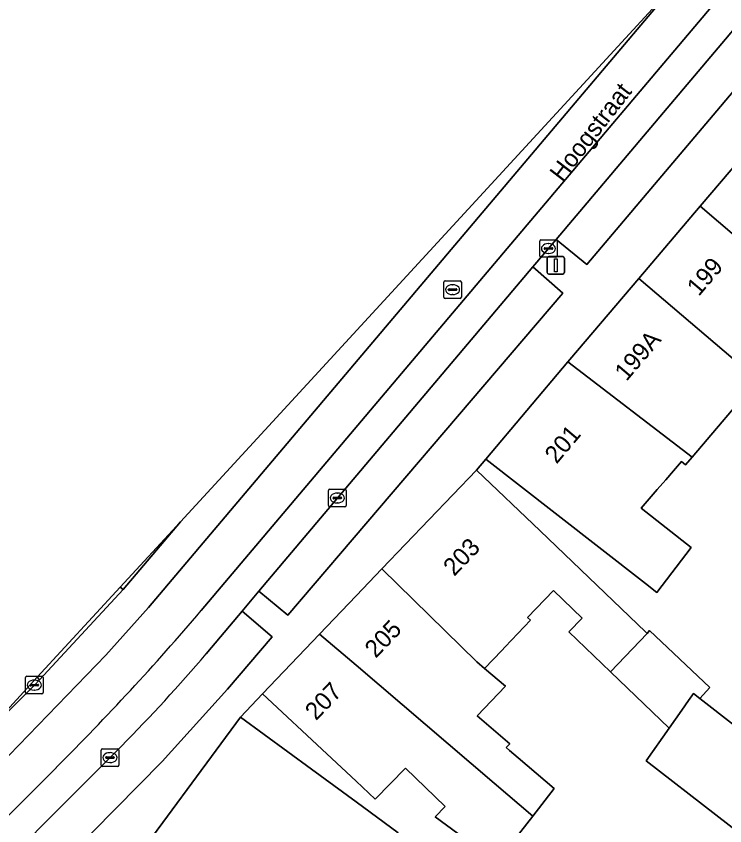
# Model space of a CAD drawing. Extents: x 160349 to 161355, y 381727 to 382854.
# Drawn here: x 160480.68 to 160520.93, y 382194.03 to 382240.01 of the extents above; entities that cross this region are included whole.
import ezdxf

# ---------------------------------------------------------------- set-up
doc = ezdxf.new("R2010")
doc.units = 0
for name, color, linetype in [('IMGEO_Erf', 7, 'Continuous'), ('IMGEO_Kolk', 7, 'Continuous'), ('IMGEO_Lichtmast', 7, 'Continuous'), ('IMGEO_Openbare_ruimte_label', 7, 'Continuous'), ('IMGEO_Pand', 7, 'Continuous'), ('IMGEO_Pand_nummerreeks', 7, 'Continuous'), ('IMGEO_Parkeervlak_open', 7, 'Continuous'), ('IMGEO_Rijbaan_lokaal_gesloten', 7, 'Continuous'), ('IMGEO_Rijbaan_lokaal_open', 7, 'Continuous'), ('IMGEO_Rioolput', 7, 'Continuous'), ('IMGEO_Voetpad_open', 7, 'Continuous')]:
    doc.layers.add(name, color=color, linetype=linetype)

msp = doc.modelspace()

# ---------------------------------------------------------------- linework, layer by layer
at = {"layer": 'IMGEO_Erf'}
for points in [[(160522.807, 382219.367), (160519.076, 382214.973), (160518.704, 382214.535), (160518.468, 382214.726), (160518.014, 382214.199), (160517.58, 382213.686), (160517.092, 382213.12), (160516.184, 382212.065), (160519.027, 382209.83), (160517.075, 382207.285), (160516.427, 382207.79), (160511.303, 382211.785), (160507.36, 382214.859), (160506.834, 382214.235), (160510.445, 382210.777), (160516.423, 382205.051), (160516.519, 382204.959), (160516.665, 382205.111), (160520.076, 382201.877), (160519.508, 382201.256), (160527.055, 382195.395)], [(160524.379, 382191.584), (160516.472, 382197.725), (160517.774, 382199.579), (160514.432, 382202.779), (160512.071, 382205.04), (160512.826, 382205.828), (160511.195, 382207.389), (160509.733, 382205.862), (160509.903, 382205.699), (160508.462, 382204.195), (160508.266, 382203.99), (160507.284, 382202.965), (160508.486, 382201.951), (160506.877, 382200.271), (160508.725, 382198.691), (160508.516, 382198.472), (160508.702, 382198.313), (160509.2, 382197.887), (160511.246, 382196.139), (160510.027, 382194.572), (160507.989, 382191.953), (160504.483, 382194.541), (160505.047, 382195.13), (160502.79, 382197.291), (160501.081, 382195.543), (160500, 382196.554), (160498.329, 382198.117), (160494.676, 382201.531), (160493.42, 382200.205), (160497.452, 382197.248), (160500, 382195.379), (160502.377, 382193.636)]]:
    msp.add_lwpolyline(points, dxfattribs=at)
at = {"layer": 'IMGEO_Kolk'}
for p, q in [((160510.418, 382226.392), (160510.418, 382227.244)), ((160510.493, 382227.318), (160511.345, 382227.318)), ((160511.419, 382227.244), (160511.419, 382226.392)), ((160510.677, 382226.812), (160510.677, 382226.824)), ((160511.115, 382226.775), (160510.717, 382226.775)), ((160510.72, 382226.861), (160511.118, 382226.861)), ((160510.906, 382227.098), (160510.931, 382227.098)), ((160511.161, 382226.824), (160511.161, 382226.812)), ((160511.345, 382226.318), (160510.493, 382226.318)), ((160510.929, 382226.538), (160510.904, 382226.538)), ((160498.425, 382212.222), (160498.425, 382213.074)), ((160498.5, 382213.148), (160499.352, 382213.148)), ((160498.913, 382212.928), (160498.938, 382212.928)), ((160499.426, 382213.074), (160499.426, 382212.222)), ((160498.684, 382212.642), (160498.684, 382212.654)), ((160499.122, 382212.605), (160498.724, 382212.605)), ((160498.727, 382212.691), (160499.125, 382212.691)), ((160499.168, 382212.654), (160499.168, 382212.642)), ((160499.352, 382212.148), (160498.5, 382212.148)), ((160498.936, 382212.368), (160498.911, 382212.368)), ((160481.215, 382201.593), (160481.215, 382202.445)), ((160481.29, 382202.519), (160482.142, 382202.519)), ((160482.216, 382202.445), (160482.216, 382201.593)), ((160481.474, 382202.013), (160481.474, 382202.025)), ((160481.912, 382201.976), (160481.514, 382201.976)), ((160481.517, 382202.062), (160481.915, 382202.062)), ((160481.703, 382202.299), (160481.728, 382202.299)), ((160481.958, 382202.025), (160481.958, 382202.013)), ((160482.142, 382201.519), (160481.29, 382201.519)), ((160481.726, 382201.739), (160481.701, 382201.739)), ((160485.511, 382197.475), (160485.511, 382198.327)), ((160485.586, 382198.401), (160486.438, 382198.401)), ((160486.512, 382198.327), (160486.512, 382197.475)), ((160485.77, 382197.895), (160485.77, 382197.907)), ((160486.208, 382197.858), (160485.81, 382197.858)), ((160485.813, 382197.944), (160486.211, 382197.944)), ((160485.999, 382198.181), (160486.024, 382198.181)), ((160486.254, 382197.907), (160486.254, 382197.895)), ((160486.438, 382197.401), (160485.586, 382197.401)), ((160486.022, 382197.621), (160485.997, 382197.621))]:
    msp.add_line(p, q, dxfattribs=at)
for points in [[(160510.418, 382226.392), (160510.418, 382227.244)], [(160510.493, 382227.318), (160511.345, 382227.318)], [(160511.419, 382227.244), (160511.419, 382226.392)], [(160511.345, 382226.318), (160510.493, 382226.318)], [(160498.425, 382212.222), (160498.425, 382213.074)], [(160498.5, 382213.148), (160499.352, 382213.148)], [(160499.426, 382213.074), (160499.426, 382212.222)], [(160499.352, 382212.148), (160498.5, 382212.148)], [(160481.215, 382201.593), (160481.215, 382202.445)], [(160481.29, 382202.519), (160482.142, 382202.519)], [(160482.216, 382202.445), (160482.216, 382201.593)], [(160482.142, 382201.519), (160481.29, 382201.519)], [(160485.511, 382197.475), (160485.511, 382198.327)], [(160485.586, 382198.401), (160486.438, 382198.401)], [(160486.512, 382198.327), (160486.512, 382197.475)], [(160486.438, 382197.401), (160485.586, 382197.401)]]:
    msp.add_lwpolyline(points, dxfattribs=at)
for centre, radius, start, end in [((160510.495, 382227.242), 0.0765, 91.552, 178.448), ((160510.495, 382227.242), 0.0765, 91.552, 178.448), ((160511.343, 382227.242), 0.0765, 1.552, 88.448), ((160511.343, 382227.242), 0.0765, 1.552, 88.448), ((160510.717, 382226.821), 0.0403, 85.8775, 175.7526), ((160510.714, 382226.811), 0.0366, 178.938, 274.7102), ((160511.118, 382226.818), 0.043, 264.8664, 352.4533), ((160511.122, 382226.823), 0.0386, 1.7309, 96.639), ((160510.495, 382226.394), 0.0765, 181.552, 268.448), ((160510.495, 382226.394), 0.0765, 181.552, 268.448), ((160511.343, 382226.394), 0.0765, 271.552, 358.448), ((160511.343, 382226.394), 0.0765, 271.552, 358.448), ((160498.502, 382213.072), 0.0765, 91.552, 178.448), ((160498.502, 382213.072), 0.0765, 91.552, 178.448), ((160499.35, 382213.072), 0.0765, 1.552, 88.448), ((160499.35, 382213.072), 0.0765, 1.552, 88.448), ((160498.724, 382212.651), 0.0403, 85.8775, 175.7526), ((160498.721, 382212.641), 0.0366, 178.938, 274.7102), ((160499.125, 382212.648), 0.043, 264.8664, 352.4533), ((160499.129, 382212.653), 0.0386, 1.7309, 96.639), ((160498.502, 382212.224), 0.0765, 181.552, 268.448), ((160498.502, 382212.224), 0.0765, 181.552, 268.448), ((160499.35, 382212.224), 0.0765, 271.552, 358.448), ((160499.35, 382212.224), 0.0765, 271.552, 358.448), ((160481.292, 382202.443), 0.0765, 91.552, 178.448), ((160481.292, 382202.443), 0.0765, 91.552, 178.448), ((160482.14, 382202.443), 0.0765, 1.552, 88.448), ((160482.14, 382202.443), 0.0765, 1.552, 88.448), ((160481.514, 382202.022), 0.0403, 85.8775, 175.7526), ((160481.511, 382202.012), 0.0366, 178.938, 274.7102), ((160481.915, 382202.019), 0.043, 264.8664, 352.4533), ((160481.919, 382202.024), 0.0386, 1.7309, 96.639), ((160481.292, 382201.595), 0.0765, 181.552, 268.448), ((160481.292, 382201.595), 0.0765, 181.552, 268.448), ((160482.14, 382201.595), 0.0765, 271.552, 358.448), ((160482.14, 382201.595), 0.0765, 271.552, 358.448), ((160485.588, 382198.325), 0.0765, 91.552, 178.448), ((160485.588, 382198.325), 0.0765, 91.552, 178.448), ((160486.436, 382198.325), 0.0765, 1.552, 88.448), ((160486.436, 382198.325), 0.0765, 1.552, 88.448), ((160485.81, 382197.904), 0.0403, 85.8775, 175.7526), ((160485.807, 382197.894), 0.0366, 178.938, 274.7102), ((160486.211, 382197.901), 0.043, 264.8664, 352.4533), ((160486.215, 382197.906), 0.0386, 1.7309, 96.639), ((160485.588, 382197.477), 0.0765, 181.552, 268.448), ((160485.588, 382197.477), 0.0765, 181.552, 268.448), ((160486.436, 382197.477), 0.0765, 271.552, 358.448), ((160486.436, 382197.477), 0.0765, 271.552, 358.448)]:
    msp.add_arc(centre, radius, start, end, dxfattribs=at)
for centre, major_axis, ratio, start_param, end_param in [((160510.905, 382226.818), (-0.387, 0.002), 0.722429, 4.712389, 7.853982), ((160510.93, 382226.818), (-0.39, 0.002), 0.717154, 1.570796, 4.712389), ((160498.912, 382212.648), (-0.387, 0.002), 0.722429, 4.712389, 7.853982), ((160498.937, 382212.648), (-0.39, 0.002), 0.717154, 1.570796, 4.712389), ((160481.702, 382202.019), (-0.387, 0.002), 0.722429, 4.712389, 7.853982), ((160481.727, 382202.019), (-0.39, 0.002), 0.717154, 1.570796, 4.712389), ((160485.998, 382197.901), (-0.387, 0.002), 0.722429, 4.712389, 7.853982), ((160486.023, 382197.901), (-0.39, 0.002), 0.717154, 1.570796, 4.712389)]:
    msp.add_ellipse(centre, major_axis=major_axis, ratio=ratio, start_param=start_param, end_param=end_param, dxfattribs=at)
at = {"layer": 'IMGEO_Lichtmast'}
for p, q in [((160510.835, 382225.463), (160510.835, 382226.263)), ((160510.835, 382226.263), (160510.835, 382225.463)), ((160510.935, 382226.363), (160511.725, 382226.363)), ((160511.725, 382226.363), (160510.935, 382226.363)), ((160511.825, 382226.263), (160511.825, 382225.463)), ((160511.825, 382225.463), (160511.825, 382226.263)), ((160511.725, 382225.363), (160510.935, 382225.363)), ((160510.935, 382225.363), (160511.725, 382225.363))]:
    msp.add_line(p, q, dxfattribs=at)
msp.add_lwpolyline([(160511.255, 382226.238), (160511.405, 382226.238), (160511.405, 382225.488), (160511.255, 382225.488), (160511.255, 382226.238)], dxfattribs=at)
for centre, start, end in [((160510.935, 382226.263), 90, 180), ((160510.935, 382226.263), 90, 180), ((160511.725, 382226.263), 0, 90), ((160511.725, 382226.263), 360, 90), ((160510.935, 382225.463), 180, 270), ((160510.935, 382225.463), 180, 270), ((160511.725, 382225.463), 270, 0), ((160511.725, 382225.463), 270, 0)]:
    msp.add_arc(centre, 0.1, start, end, dxfattribs=at)
at = {"layer": 'IMGEO_Pand'}
for points in [[(160523.058, 382233.355), (160519.539, 382229.221), (160528.373, 382221.678), (160531.88, 382225.797), (160529.784, 382227.581)], [(160519.539, 382229.221), (160516.043, 382225.114), (160522.807, 382219.367), (160524.894, 382217.59), (160528.373, 382221.678)], [(160522.807, 382219.367), (160516.043, 382225.114), (160512.124, 382220.51), (160512.016, 382220.381), (160519.076, 382214.973)], [(160518.468, 382214.726), (160518.704, 382214.535), (160519.076, 382214.973), (160512.016, 382220.381), (160507.36, 382214.859), (160511.303, 382211.785), (160516.427, 382207.79), (160517.075, 382207.285), (160519.027, 382209.83), (160516.184, 382212.065), (160517.092, 382213.12), (160517.58, 382213.686), (160518.014, 382214.199)], [(160510.445, 382210.777), (160506.834, 382214.235), (160501.458, 382208.617), (160506.843, 382203.337), (160507.284, 382202.965), (160508.266, 382203.99), (160508.462, 382204.195), (160509.903, 382205.699), (160509.733, 382205.862), (160511.195, 382207.389), (160512.826, 382205.828), (160512.071, 382205.04), (160514.432, 382202.779), (160516.519, 382204.959), (160516.423, 382205.051)], [(160507.284, 382202.965), (160506.843, 382203.337), (160501.458, 382208.617), (160500, 382207.094), (160497.92, 382204.921), (160500, 382203.143), (160507.826, 382196.453), (160510.027, 382194.572), (160511.246, 382196.139), (160509.2, 382197.887), (160508.702, 382198.313), (160508.516, 382198.472), (160508.725, 382198.691), (160506.877, 382200.271), (160508.486, 382201.951)], [(160516.519, 382204.959), (160514.432, 382202.779), (160517.774, 382199.579), (160518.49, 382200.599), (160518.871, 382201.143), (160519.148, 382201.536), (160519.508, 382201.256), (160520.076, 382201.877), (160516.665, 382205.111)], [(160497.92, 382204.921), (160494.676, 382201.531), (160498.329, 382198.117), (160500, 382196.554), (160501.081, 382195.543), (160502.79, 382197.291), (160505.047, 382195.13), (160504.483, 382194.541), (160507.989, 382191.953), (160510.027, 382194.572), (160507.826, 382196.453), (160500, 382203.143)], [(160519.508, 382201.256), (160519.148, 382201.536), (160518.871, 382201.143), (160518.49, 382200.599), (160517.774, 382199.579), (160516.472, 382197.725), (160524.379, 382191.584), (160527.055, 382195.395)], [(160502.377, 382193.636), (160500, 382195.379), (160497.452, 382197.248), (160493.42, 382200.205), (160486.779, 382191.177), (160491.498, 382187.715), (160494.623, 382191.975), (160498.842, 382188.881), (160500, 382190.439)]]:
    msp.add_lwpolyline(points, close=True, dxfattribs=at)
at = {"layer": 'IMGEO_Parkeervlak_open'}
for points in [[(160528.591, 382244.246), (160533.45, 382250.04), (160531.752, 382251.474), (160526.868, 382245.691), (160511.347, 382227.324), (160513.09, 382225.901)], [(160510.031, 382225.769), (160494.473, 382207.357), (160496.117, 382205.994), (160511.73, 382224.274)], [(160486.596, 382207.589), (160486.762, 382207.445), (160490.012, 382211.302)], [(160478.755, 382199.065), (160481.716, 382202.019), (160482.017, 382202.324), (160481.879, 382202.461)]]:
    msp.add_lwpolyline(points, close=True, dxfattribs=at)
for points in [[(160486.666, 382198.557), (160476.963, 382188.83), (160478.584, 382187.303), (160483.694, 382192.318), (160488.98, 382197.683), (160492.685, 382201.786), (160495.22, 382204.761), (160493.513, 382206.216)], [(160493.513, 382206.216), (160492.28, 382204.751), (160491.474, 382203.794)]]:
    msp.add_lwpolyline(points, dxfattribs=at)
msp.add_arc((160418.164, 382266.274), 96.323, 315.33058, 319.5604, dxfattribs=at)
at = {"layer": 'IMGEO_Rijbaan_lokaal_gesloten'}
for points in [[(160491.474, 382203.794), (160492.28, 382204.751), (160493.513, 382206.216), (160494.473, 382207.357), (160510.031, 382225.769), (160511.347, 382227.324), (160526.868, 382245.691), (160531.752, 382251.474), (160534.997, 382255.317), (160543.539, 382265.412), (160545.439, 382267.658), (160549.933, 382272.986), (160548.551, 382274.127), (160544.163, 382268.947), (160491.199, 382206.25)], [(160450.854, 382168.735), (160461.421, 382179.236), (160479.16, 382196.897), (160485.768, 382203.713), (160488.191, 382206.418), (160518.337, 382242.093), (160490.012, 382211.302), (160486.762, 382207.445), (160482.017, 382202.324), (160481.716, 382202.019), (160478.755, 382199.065), (160475.495, 382195.521), (160450.854, 382168.735)], [(160464.853, 382176.761), (160466.313, 382178.214), (160470.743, 382182.621), (160475.026, 382186.897), (160476.963, 382188.83), (160486.666, 382198.557)], [(160482.965, 382197.347), (160452.104, 382166.578), (160446.775, 382161.263), (160431.731, 382146.162), (160425.683, 382140.065), (160396.112, 382109.878), (160394.197, 382107.923)]]:
    msp.add_lwpolyline(points, dxfattribs=at)
for centre, radius, start, end in [((160375.614, 382304.89), 151.953, 314.94868, 319.52251), ((160418.164, 382266.274), 96.323, 315.33058, 319.5604)]:
    msp.add_arc(centre, radius, start, end, dxfattribs=at)
at = {"layer": 'IMGEO_Rijbaan_lokaal_open'}
for points in [[(160491.199, 382206.25), (160544.163, 382268.947), (160548.551, 382274.127), (160549.933, 382272.986), (160550.319, 382273.443), (160546.848, 382276.289), (160546.482, 382275.816), (160546.674, 382275.658), (160542.854, 382271.114), (160536.882, 382263.373), (160531.527, 382256.432), (160518.337, 382242.093), (160488.191, 382206.418), (160485.768, 382203.713), (160479.16, 382196.897), (160461.421, 382179.236), (160450.854, 382168.735), (160447.11, 382164.665), (160445.256, 382162.81)], [(160445.256, 382162.81), (160446.775, 382161.263), (160452.104, 382166.578), (160482.965, 382197.347)]]:
    msp.add_lwpolyline(points, dxfattribs=at)
msp.add_arc((160375.614, 382304.89), 151.953, 314.94868, 319.52251, dxfattribs=at)
at = {"layer": 'IMGEO_Rioolput'}
for p, q in [((160504.97, 382224.054), (160504.97, 382224.906)), ((160505.045, 382224.98), (160505.897, 382224.98)), ((160505.971, 382224.906), (160505.971, 382224.054)), ((160505.229, 382224.474), (160505.229, 382224.486)), ((160505.667, 382224.437), (160505.269, 382224.437)), ((160505.272, 382224.523), (160505.67, 382224.523)), ((160505.458, 382224.76), (160505.483, 382224.76)), ((160505.713, 382224.486), (160505.713, 382224.474)), ((160505.897, 382223.98), (160505.045, 382223.98)), ((160505.481, 382224.2), (160505.456, 382224.2))]:
    msp.add_line(p, q, dxfattribs=at)
for points in [[(160504.97, 382224.054), (160504.97, 382224.906)], [(160505.045, 382224.98), (160505.897, 382224.98)], [(160505.971, 382224.906), (160505.971, 382224.054)], [(160505.897, 382223.98), (160505.045, 382223.98)]]:
    msp.add_lwpolyline(points, dxfattribs=at)
for centre, radius, start, end in [((160505.047, 382224.904), 0.0765, 91.552, 178.448), ((160505.047, 382224.904), 0.0765, 91.552, 178.448), ((160505.895, 382224.904), 0.0765, 1.552, 88.448), ((160505.895, 382224.904), 0.0765, 1.552, 88.448), ((160505.269, 382224.483), 0.0403, 85.8775, 175.7526), ((160505.266, 382224.473), 0.0366, 178.938, 274.7102), ((160505.67, 382224.48), 0.043, 264.8664, 352.4533), ((160505.674, 382224.485), 0.0386, 1.7309, 96.639), ((160505.047, 382224.056), 0.0765, 181.552, 268.448), ((160505.047, 382224.056), 0.0765, 181.552, 268.448), ((160505.895, 382224.056), 0.0765, 271.552, 358.448), ((160505.895, 382224.056), 0.0765, 271.552, 358.448)]:
    msp.add_arc(centre, radius, start, end, dxfattribs=at)
for centre, major_axis, ratio, start_param, end_param in [((160505.457, 382224.48), (-0.387, 0.002), 0.722429, 4.712389, 7.853982), ((160505.482, 382224.48), (-0.39, 0.002), 0.717154, 1.570796, 4.712389)]:
    msp.add_ellipse(centre, major_axis=major_axis, ratio=ratio, start_param=start_param, end_param=end_param, dxfattribs=at)
at = {"layer": 'IMGEO_Voetpad_open'}
for points in [[(160493.42, 382200.205), (160494.676, 382201.531), (160497.92, 382204.921), (160500, 382207.094), (160501.458, 382208.617), (160506.834, 382214.235), (160507.36, 382214.859), (160512.016, 382220.381), (160512.124, 382220.51), (160516.043, 382225.114), (160519.539, 382229.221), (160523.058, 382233.355), (160526.535, 382237.44), (160526.611, 382237.529), (160537.301, 382250), (160540.994, 382254.308), (160541.876, 382255.34), (160541.655, 382255.523)], [(160528.591, 382244.246), (160513.09, 382225.901), (160511.347, 382227.324), (160510.031, 382225.769), (160511.73, 382224.274), (160496.117, 382205.994), (160494.473, 382207.357), (160493.513, 382206.216), (160495.22, 382204.761), (160492.685, 382201.786), (160488.98, 382197.683), (160483.694, 382192.318), (160478.584, 382187.303)], [(160486.596, 382207.589), (160481.879, 382202.461), (160482.017, 382202.324), (160486.762, 382207.445), (160486.596, 382207.589)], [(160442.501, 382147.099), (160481.828, 382188.002), (160482.877, 382189.093), (160483.94, 382190.225), (160485.384, 382189.182), (160486.779, 382191.177), (160493.42, 382200.205)]]:
    msp.add_lwpolyline(points, dxfattribs=at)

# ---------------------------------------------------------------- texts
at = {"layer": 'IMGEO_Openbare_ruimte_label'}
msp.add_text('Hoogstraat', height=1, rotation=52.3161, dxfattribs=at).set_placement((160511.703, 382230.549))
at = {"layer": 'IMGEO_Pand_nummerreeks'}
for s, rotation, p in [('199', 49.5947, (160519.454, 382224.062)), ('199A', 49.5947, (160515.349, 382219.238)), ('201', 49.876, (160511.38, 382214.54)), ('203', 46.2606, (160505.563, 382208.162)), ('205', 46.2606, (160501.106, 382203.505)), ('207', 46.2549, (160497.715, 382199.962))]:
    msp.add_text(s, height=1, rotation=rotation, dxfattribs=at).set_placement(p)

doc.saveas('drawing.dxf')
